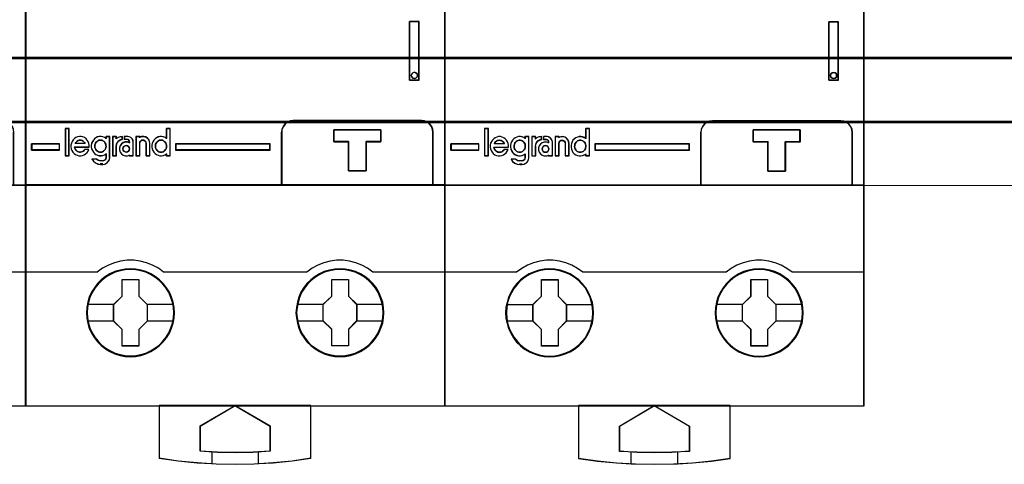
# Model space of a CAD drawing. Header units: millimetres. Extents: x -1290 to 1795, y -4192 to -1311.
# Tile 860 of 1056: x 1479.33 to 1496.24, y -2323.53 to -2315.89. Entities that reach past the tile are written whole.
import ezdxf

# ---------------------------------------------------------------- set-up
doc = ezdxf.new("R2010")
doc.units = ezdxf.units.MM
doc.layers.add('30', color=7, linetype='Continuous')
doc.layers.add('45', color=7, linetype='Continuous')
doc.layers.add('Aparatura', color=7, linetype='Continuous', lineweight=13)

# ---------------------------------------------------------------- blocks, each defined once
blk = doc.blocks.new('*U315')
at = {"layer": '45', "color": 7}
for points in [[(189.632024, -683.413361), (153.610873, -683.413361), (153.610873, -766.375576), (189.632024, -766.375576), (189.632024, -683.413361)], [(186.590278, -733.369161), (186.590278, -738.398317), (187.426355, -738.398317), (187.426355, -733.369161), (186.590278, -733.369161)], [(187.248915, -737.852154), (187.272388, -737.98648), (187.248915, -738.114966), (187.143287, -738.21425), (187.014185, -738.249292), (186.885083, -738.21425), (186.779455, -738.114966), (186.744245, -737.98648), (186.779455, -737.852154), (186.885083, -737.752869), (187.014185, -737.717828), (187.143287, -737.752869), (187.248915, -737.852154)], [(187.627225, -741.867195), (176.603543, -741.867195), (176.344227, -741.900376), (176.106981, -741.999918), (175.897321, -742.160291), (175.742835, -742.370434), (175.626971, -742.608228), (175.604901, -742.868143), (175.604901, -747.397292), (188.625867, -747.397292), (188.625867, -742.868143), (188.592763, -742.608228), (188.498968, -742.370434), (188.333447, -742.160291), (188.129305, -741.999918), (187.886541, -741.900376), (187.627225, -741.867195)], [(184.133965, -742.664391), (184.133965, -743.674527), (182.869074, -743.674527), (182.869074, -746.194316), (181.360081, -746.194316), (181.360081, -743.674527), (180.089642, -743.674527), (180.089642, -742.664391), (184.133965, -742.664391)], [(182.869074, -746.194316), (182.869074, -743.674527), (184.133965, -743.674527), (184.133965, -742.664391), (180.089642, -742.664391), (180.089642, -743.674527), (181.360081, -743.674527), (181.360081, -746.194316), (182.869074, -746.194316)], [(182.86427, -746.178157), (182.86427, -743.681438), (184.119642, -743.681438), (184.119642, -742.68055), (180.105755, -742.68055), (180.105755, -743.681438), (181.366633, -743.681438), (181.366633, -746.178157), (182.86427, -746.178157)], [(156.545201, -744.397035), (156.545201, -743.863776), (154.139017, -743.863776), (154.139017, -744.397035), (156.545201, -744.397035)], [(166.506517, -743.863776), (166.506517, -744.397035), (174.629179, -744.397035), (174.629179, -743.863776), (166.506517, -743.863776)], [(166.395518, -758.37662), (166.367884, -757.923945), (166.296035, -757.47127), (166.141285, -757.035156), (165.969954, -756.621124), (165.732302, -756.223653), (165.450435, -755.875866), (165.124354, -755.55016), (164.759585, -755.274139), (164.38929, -755.02572), (163.9582, -754.843545), (163.52711, -754.711055), (163.073912, -754.628249), (162.626242, -754.606167), (162.167517, -754.628249), (161.7309, -754.711055), (161.28323, -754.843545), (160.86872, -755.02572), (160.476317, -755.274139), (160.117076, -755.55016), (159.785468, -755.875866), (159.525708, -756.223653), (159.282529, -756.621124), (159.078038, -757.035156), (158.961975, -757.47127), (158.873546, -757.923945), (158.840385, -758.37662), (158.873546, -758.834816), (158.961975, -759.27093), (159.078038, -759.707044), (159.282529, -760.126596), (159.525708, -760.518547), (159.785468, -760.882895), (160.117076, -761.20308), (160.476317, -761.484622), (160.86872, -761.71648), (161.28323, -761.904174), (161.7309, -762.042185), (162.167517, -762.130512), (162.626242, -762.152594), (163.073912, -762.130512), (163.52711, -762.042185), (163.9582, -761.904174), (164.38929, -761.71648), (164.759585, -761.484622), (165.124354, -761.20308), (165.450435, -760.882895), (165.732302, -760.518547), (165.969954, -760.126596), (166.141285, -759.707044), (166.296035, -759.27093), (166.367884, -758.834816), (166.395518, -758.37662)], [(166.395518, -758.37662), (166.367884, -757.923945), (166.296035, -757.47127), (166.141285, -757.035156), (165.969954, -756.621124), (165.732302, -756.223653), (165.450435, -755.875866), (165.124354, -755.55016), (164.759585, -755.274139), (164.38929, -755.02572), (163.9582, -754.843545), (163.52711, -754.711055), (163.073912, -754.628249), (162.626242, -754.606167), (162.167517, -754.628249), (161.7309, -754.711055), (161.28323, -754.843545), (160.86872, -755.02572), (160.476317, -755.274139), (160.117076, -755.55016), (159.785468, -755.875866), (159.525708, -756.223653), (159.282529, -756.621124), (159.078038, -757.035156), (158.961975, -757.47127), (158.873546, -757.923945), (158.840385, -758.37662), (158.873546, -758.834816), (158.961975, -759.27093), (159.078038, -759.707044), (159.282529, -760.126596), (159.525708, -760.518547), (159.785468, -760.882895), (160.117076, -761.20308), (160.476317, -761.484622), (160.86872, -761.71648), (161.28323, -761.904174), (161.7309, -762.042185), (162.167517, -762.130512), (162.626242, -762.152594), (163.073912, -762.130512), (163.52711, -762.042185), (163.9582, -761.904174), (164.38929, -761.71648), (164.759585, -761.484622), (165.124354, -761.20308), (165.450435, -760.882895), (165.732302, -760.518547), (165.969954, -760.126596), (166.141285, -759.707044), (166.296035, -759.27093), (166.367884, -758.834816), (166.395518, -758.37662)], [(166.381195, -758.376631), (166.353666, -757.925679), (166.28209, -757.474727), (166.127926, -757.040273), (165.957245, -756.627817), (165.720494, -756.231859), (165.439696, -755.885396), (165.114851, -755.560931), (164.751466, -755.28596), (164.382574, -755.038486), (163.953118, -754.857006), (163.523663, -754.72502), (163.072183, -754.642529), (162.62621, -754.620531), (162.169225, -754.642529), (161.734264, -754.72502), (161.28829, -754.857006), (160.875352, -755.038486), (160.484437, -755.28596), (160.126558, -755.560931), (159.796207, -755.885396), (159.537432, -756.231859), (159.295175, -756.627817), (159.091459, -757.040273), (158.975837, -757.474727), (158.887743, -757.925679), (158.854708, -758.376631), (158.887743, -758.833082), (158.975837, -759.267536), (159.091459, -759.701989), (159.295175, -760.119945), (159.537432, -760.510403), (159.796207, -760.873365), (160.126558, -761.192331), (160.484437, -761.472801), (160.875352, -761.703776), (161.28829, -761.890756), (161.734264, -762.028242), (162.169225, -762.116232), (162.62621, -762.13823), (163.072183, -762.116232), (163.523663, -762.028242), (163.953118, -761.890756), (164.382574, -761.703776), (164.751466, -761.472801), (165.114851, -761.192331), (165.439696, -760.873365), (165.720494, -760.510403), (165.957245, -760.119945), (166.127926, -759.701989), (166.28209, -759.267536), (166.353666, -758.833082), (166.381195, -758.376631)], [(184.393561, -758.370335), (184.371448, -757.917552), (184.299581, -757.464769), (184.144791, -757.028552), (183.962359, -756.614421), (183.735702, -756.216856), (183.453763, -755.868986), (183.127598, -755.543203), (182.757207, -755.267116), (182.392344, -755.018637), (181.961143, -754.83642), (181.529942, -754.703898), (181.076627, -754.621072), (180.617785, -754.598985), (180.169999, -754.621072), (179.722213, -754.703898), (179.274427, -754.83642), (178.85981, -755.018637), (178.478363, -755.267116), (178.119029, -755.543203), (177.787335, -755.868986), (177.516452, -756.216856), (177.273211, -756.614421), (177.079723, -757.028552), (176.96363, -757.464769), (176.875179, -757.917552), (176.842009, -758.370335), (176.875179, -758.823118), (176.96363, -759.264858), (177.079723, -759.701075), (177.273211, -760.120728), (177.516452, -760.512771), (177.787335, -760.877206), (178.119029, -761.197467), (178.478363, -761.479076), (178.85981, -761.71099), (179.274427, -761.898729), (179.722213, -762.036772), (180.169999, -762.12512), (180.617785, -762.147207), (181.076627, -762.12512), (181.529942, -762.036772), (181.961143, -761.898729), (182.392344, -761.71099), (182.757207, -761.479076), (183.127598, -761.197467), (183.453763, -760.877206), (183.735702, -760.512771), (183.962359, -760.120728), (184.144791, -759.701075), (184.299581, -759.264858), (184.371448, -758.823118), (184.393561, -758.370335)], [(184.393561, -758.370335), (184.371448, -757.917552), (184.299581, -757.464769), (184.144791, -757.028552), (183.962359, -756.614421), (183.735702, -756.216856), (183.453763, -755.868986), (183.127598, -755.543203), (182.757207, -755.267116), (182.392344, -755.018637), (181.961143, -754.83642), (181.529942, -754.703898), (181.076627, -754.621072), (180.617785, -754.598985), (180.169999, -754.621072), (179.722213, -754.703898), (179.274427, -754.83642), (178.85981, -755.018637), (178.478363, -755.267116), (178.119029, -755.543203), (177.787335, -755.868986), (177.516452, -756.216856), (177.273211, -756.614421), (177.079723, -757.028552), (176.96363, -757.464769), (176.875179, -757.917552), (176.842009, -758.370335), (176.875179, -758.823118), (176.96363, -759.264858), (177.079723, -759.701075), (177.273211, -760.120728), (177.516452, -760.512771), (177.787335, -760.877206), (178.119029, -761.197467), (178.478363, -761.479076), (178.85981, -761.71099), (179.274427, -761.898729), (179.722213, -762.036772), (180.169999, -762.12512), (180.617785, -762.147207), (181.076627, -762.12512), (181.529942, -762.036772), (181.961143, -761.898729), (182.392344, -761.71099), (182.757207, -761.479076), (183.127598, -761.197467), (183.453763, -760.877206), (183.735702, -760.512771), (183.962359, -760.120728), (184.144791, -759.701075), (184.299581, -759.264858), (184.371448, -758.823118), (184.393561, -758.370335)], [(184.377448, -758.371244), (184.355429, -757.920292), (184.283869, -757.46934), (184.12974, -757.034887), (183.948087, -756.622431), (183.722397, -756.226473), (183.441661, -755.88001), (183.116887, -755.555544), (182.748077, -755.280573), (182.384772, -755.0331), (181.95541, -754.851619), (181.526049, -754.719633), (181.074669, -754.637142), (180.617785, -754.615144), (180.17191, -754.637142), (179.726035, -754.719633), (179.28016, -754.851619), (178.867312, -755.0331), (178.487493, -755.280573), (178.129692, -755.555544), (177.799414, -755.88001), (177.529687, -756.226473), (177.287483, -756.622431), (177.094821, -757.034887), (176.979224, -757.46934), (176.89115, -757.920292), (176.858122, -758.371244), (176.89115, -758.822196), (176.979224, -759.262149), (177.094821, -759.696603), (177.287483, -760.114558), (177.529687, -760.505017), (177.799414, -760.867978), (178.129692, -761.186944), (178.487493, -761.467414), (178.867312, -761.69839), (179.28016, -761.88537), (179.726035, -762.022855), (180.17191, -762.110846), (180.617785, -762.132843), (181.074669, -762.110846), (181.526049, -762.022855), (181.95541, -761.88537), (182.384772, -761.69839), (182.748077, -761.467414), (183.116887, -761.186944), (183.441661, -760.867978), (183.722397, -760.505017), (183.948087, -760.114558), (184.12974, -759.696603), (184.283869, -759.262149), (184.355429, -758.822196), (184.377448, -758.371244)], [(161.91331, -755.512887), (163.355409, -755.512887), (163.355409, -756.944823), (164.068107, -757.658026), (164.068107, -759.089962), (163.355409, -759.814222), (163.355409, -761.2351), (161.91331, -761.2351), (161.91331, -759.814222), (161.183909, -759.089962), (161.183909, -757.658026), (161.91331, -756.944823), (161.91331, -755.512887)], [(161.91331, -755.512887), (163.355409, -755.512887), (163.355409, -755.512887), (163.355409, -756.944823), (163.355409, -756.944823), (164.068107, -757.658026), (164.068107, -757.658026), (164.068107, -759.089962), (164.068107, -759.089962), (163.355409, -759.814222), (163.355409, -759.814222), (163.355409, -761.2351), (163.355409, -761.2351), (161.91331, -761.2351), (161.91331, -761.2351), (161.91331, -759.814222), (161.91331, -759.814222), (161.183909, -759.089962), (161.183909, -759.089962), (161.183909, -757.658026), (161.183909, -757.658026), (161.91331, -756.944823), (161.91331, -756.944823), (161.91331, -755.512887), (161.91331, -755.512887)], [(161.921273, -755.527251), (163.34726, -755.527251), (163.34726, -756.951548), (164.051994, -757.660947), (164.051994, -759.085245), (163.34726, -759.805642), (163.34726, -761.218941), (161.921273, -761.218941), (161.921273, -759.805642), (161.200021, -759.085245), (161.200021, -757.660947), (161.921273, -756.951548), (161.921273, -755.527251)], [(179.911094, -755.507501), (181.346734, -755.507501), (181.346734, -756.939436), (182.058989, -757.65264), (182.058989, -759.084575), (181.346734, -759.808836), (181.346734, -761.229714), (179.911094, -761.229714), (179.911094, -759.808836), (179.176581, -759.084575), (179.176581, -757.65264), (179.911094, -756.939436), (179.911094, -755.507501)], [(179.911094, -755.507501), (181.346734, -755.507501), (181.346734, -755.507501), (181.346734, -756.939436), (181.346734, -756.939436), (182.058989, -757.65264), (182.058989, -757.65264), (182.058989, -759.084575), (182.058989, -759.084575), (181.346734, -759.808836), (181.346734, -759.808836), (181.346734, -761.229714), (181.346734, -761.229714), (179.911094, -761.229714), (179.911094, -761.229714), (179.911094, -759.808836), (179.911094, -759.808836), (179.176581, -759.084575), (179.176581, -759.084575), (179.176581, -757.65264), (179.176581, -757.65264), (179.911094, -756.939436), (179.911094, -756.939436), (179.911094, -755.507501), (179.911094, -755.507501)], [(179.918117, -755.521865), (181.33949, -755.521865), (181.33949, -756.946162), (182.044667, -757.655561), (182.044667, -759.079858), (181.33949, -759.800256), (181.33949, -761.213555), (179.918117, -761.213555), (179.918117, -759.800256), (179.190903, -759.079858), (179.190903, -757.655561), (179.918117, -756.946162), (179.918117, -755.521865)], [(178.131037, -766.343257), (171.614214, -766.343257), (165.10291, -766.343257), (165.10291, -770.879746), (166.730736, -771.101039), (168.353044, -771.255943), (169.616678, -771.333395), (169.986388, -771.355525), (171.614214, -771.383186), (173.258594, -771.355525), (173.622786, -771.333395), (174.880902, -771.255943), (176.514247, -771.101039), (178.131037, -770.879746), (178.131037, -766.343257)], [(171.613148, -766.343257), (174.629179, -768.094478), (174.629179, -770.272419), (173.129465, -770.350005), (171.613148, -770.377714), (170.113433, -770.350005), (168.613719, -770.272419), (168.613719, -768.094478), (171.613148, -766.343257)]]:
    blk.add_lwpolyline(points, close=True, dxfattribs=at)
at = {"layer": '45', "color": 139}
for points in [[(189.632024, -683.413361), (153.610873, -683.413361), (153.610873, -766.375576), (189.632024, -766.375576), (189.632024, -683.413361)], [(187.272388, -737.98648), (187.248915, -737.852154), (187.143287, -737.752869), (187.014185, -737.717828), (186.885083, -737.752869), (186.779455, -737.852154), (186.744245, -737.98648), (186.779455, -738.114966), (186.885083, -738.21425), (187.014185, -738.249292), (187.143287, -738.21425), (187.248915, -738.114966), (187.272388, -737.98648)], [(157.343682, -742.553071), (157.033957, -742.553071), (157.033957, -744.874634), (157.343682, -744.874634), (157.343682, -742.553071)], [(160.05048, -744.583765), (160.1415, -744.578085), (160.23252, -744.555361), (160.306474, -744.504234), (160.380428, -744.436065), (160.443004, -744.362214), (160.494203, -744.282683), (160.516958, -744.186109), (160.534024, -744.083855), (160.522647, -743.987281), (160.511269, -743.896389), (160.465759, -743.805496), (160.41456, -743.725965), (160.357673, -743.652114), (160.266653, -743.600987), (160.192699, -743.561222), (160.09599, -743.544179), (160.00497, -743.544179), (159.91395, -743.561222), (159.828618, -743.600987), (159.754665, -743.652114), (159.6864, -743.725965), (159.629512, -743.805496), (159.59538, -743.896389), (159.572625, -743.987281), (159.572625, -744.083855), (159.578313, -744.186109), (159.612446, -744.282683), (159.652267, -744.362214), (159.720532, -744.436065), (159.794486, -744.504234), (159.874129, -744.555361), (159.965149, -744.578085), (160.05048, -744.583765)], [(162.544549, -744.297385), (162.526996, -744.192185), (162.468488, -744.098673), (162.374875, -744.028539), (162.263709, -744.011005), (162.158394, -744.028539), (162.064781, -744.098673), (162.000422, -744.192185), (161.977018, -744.297385), (162.000422, -744.408431), (162.064781, -744.501943), (162.158394, -744.560387), (162.263709, -744.583765), (162.374875, -744.560387), (162.468488, -744.501943), (162.526996, -744.408431), (162.544549, -744.297385)], [(165.251665, -744.583765), (165.336996, -744.578085), (165.428016, -744.555361), (165.513347, -744.504234), (165.575924, -744.436065), (165.6385, -744.362214), (165.689699, -744.282683), (165.712454, -744.186109), (165.72952, -744.083855), (165.72952, -743.987281), (165.695388, -743.896389), (165.672633, -743.805496), (165.610056, -743.725965), (165.536102, -743.652114), (165.467837, -743.600987), (165.393884, -743.561222), (165.302863, -743.544179), (165.200466, -743.544179), (165.109446, -743.561222), (165.024115, -743.600987), (164.950161, -743.652114), (164.893273, -743.725965), (164.830697, -743.805496), (164.790876, -743.896389), (164.773809, -743.987281), (164.768121, -744.083855), (164.773809, -744.186109), (164.813631, -744.282683), (164.859141, -744.362214), (164.916028, -744.436065), (164.984293, -744.504234), (165.075313, -744.555361), (165.160645, -744.578085), (165.251665, -744.583765)], [(166.347179, -758.376823), (166.314012, -757.92396), (166.225565, -757.482142), (166.103951, -757.056893), (165.916003, -756.648211), (165.689359, -756.267144), (165.401908, -755.913689), (165.092346, -755.593372), (164.733033, -755.317235), (164.34608, -755.085281), (163.942543, -754.903031), (163.511367, -754.770486), (163.074663, -754.687645), (162.626903, -754.660032), (162.179143, -754.687645), (161.736911, -754.770486), (161.305735, -754.903031), (160.902199, -755.085281), (160.515246, -755.317235), (160.16146, -755.593372), (159.851898, -755.913689), (159.575503, -756.267144), (159.337803, -756.648211), (159.149855, -757.056893), (159.017185, -757.482142), (158.939795, -757.92396), (158.906627, -758.376823), (158.939795, -758.818641), (159.017185, -759.260459), (159.149855, -759.685708), (159.337803, -760.099913), (159.575503, -760.48098), (159.851898, -760.828912), (160.16146, -761.14923), (160.515246, -761.425366), (160.902199, -761.65732), (161.305735, -761.83957), (161.736911, -761.972115), (162.179143, -762.054956), (162.626903, -762.08257), (163.074663, -762.054956), (163.511367, -761.972115), (163.942543, -761.83957), (164.34608, -761.65732), (164.733033, -761.425366), (165.092346, -761.14923), (165.401908, -760.828912), (165.689359, -760.48098), (165.916003, -760.099913), (166.103951, -759.685708), (166.225565, -759.260459), (166.314012, -758.818641), (166.347179, -758.376823)], [(184.33269, -758.376823), (184.30505, -757.92396), (184.216602, -757.482142), (184.083929, -757.056893), (183.901505, -756.648211), (183.669328, -756.267144), (183.392927, -755.913689), (183.077831, -755.593372), (182.718509, -755.317235), (182.337076, -755.085281), (181.928003, -754.903031), (181.507874, -754.770486), (181.065633, -754.687645), (180.617864, -754.660032), (180.170094, -754.687645), (179.722325, -754.770486), (179.302196, -754.903031), (178.893123, -755.085281), (178.51169, -755.317235), (178.157897, -755.593372), (177.831744, -755.913689), (177.566399, -756.267144), (177.328694, -756.648211), (177.140742, -757.056893), (177.019125, -757.482142), (176.930677, -757.92396), (176.897509, -758.376823), (176.930677, -758.818641), (177.019125, -759.260459), (177.140742, -759.685708), (177.328694, -760.099913), (177.566399, -760.48098), (177.831744, -760.828912), (178.157897, -761.14923), (178.51169, -761.425366), (178.893123, -761.65732), (179.302196, -761.83957), (179.722325, -761.972115), (180.170094, -762.054956), (180.617864, -762.08257), (181.065633, -762.054956), (181.507874, -761.972115), (181.928003, -761.83957), (182.337076, -761.65732), (182.718509, -761.425366), (183.077831, -761.14923), (183.392927, -760.828912), (183.669328, -760.48098), (183.901505, -760.099913), (184.083929, -759.685708), (184.216602, -759.260459), (184.30505, -758.818641), (184.33269, -758.376823)]]:
    blk.add_lwpolyline(points, close=True, dxfattribs=at)
at = {"layer": '45', "color": 59}
for points in [[(189.617702, -683.427724), (153.626986, -683.427724), (153.626986, -766.359417), (189.617702, -766.359417), (189.617702, -683.427724)], [(186.590278, -733.369161), (186.590278, -738.398317), (187.426355, -738.398317), (187.426355, -733.369161), (186.590278, -733.369161)], [(187.248915, -737.852154), (187.272388, -737.98648), (187.248915, -738.114966), (187.143287, -738.21425), (187.014185, -738.249292), (186.885083, -738.21425), (186.779455, -738.114966), (186.744245, -737.98648), (186.779455, -737.852154), (186.885083, -737.752869), (187.014185, -737.717828), (187.143287, -737.752869), (187.248915, -737.852154)], [(187.627225, -741.867195), (176.603543, -741.867195), (176.344227, -741.900376), (176.106981, -741.999918), (175.897321, -742.160291), (175.742835, -742.370434), (175.626971, -742.608228), (175.604901, -742.868143), (175.604901, -747.397292), (188.625867, -747.397292), (188.625867, -742.868143), (188.592763, -742.608228), (188.498968, -742.370434), (188.333447, -742.160291), (188.129305, -741.999918), (187.886541, -741.900376), (187.627225, -741.867195)], [(187.613447, -741.883355), (176.615531, -741.883355), (176.356822, -741.916352), (176.12013, -742.015345), (175.91096, -742.174832), (175.756835, -742.383816), (175.641242, -742.620298), (175.619224, -742.878777), (175.619224, -747.382928), (188.609754, -747.382928), (188.609754, -742.878777), (188.576727, -742.620298), (188.483152, -742.383816), (188.318018, -742.174832), (188.114353, -742.015345), (187.872156, -741.916352), (187.613447, -741.883355)], [(157.359794, -742.538707), (157.017844, -742.538707), (157.017844, -744.890793), (157.359794, -744.890793), (157.359794, -742.538707)], [(158.165615, -744.554459), (158.092562, -744.520826), (158.01389, -744.46477), (157.952077, -744.403109), (157.890263, -744.319026), (157.856546, -744.240548), (157.834069, -744.145253), (159.09282, -744.145253), (159.09282, -743.982692), (159.064723, -743.825736), (159.002909, -743.674385), (158.918618, -743.545457), (158.811849, -743.422135), (158.688221, -743.332446), (158.536497, -743.270784), (158.390392, -743.237151), (158.238667, -743.237151), (158.092562, -743.270784), (157.940838, -743.32684), (157.81721, -743.416529), (157.710441, -743.528641), (157.620531, -743.657569), (157.553098, -743.808919), (157.519381, -743.965875), (157.513762, -744.128436), (157.541859, -744.285392), (157.603672, -744.431137), (157.682344, -744.571276), (157.783494, -744.688993), (157.907121, -744.789893), (158.058846, -744.851554), (158.199331, -744.885188), (158.356675, -744.890793), (158.514019, -744.868371), (158.654505, -744.812316), (158.778132, -744.722626), (158.90176, -744.621726), (158.986051, -744.487193), (159.047865, -744.347053), (158.710699, -744.347053), (158.654505, -744.41432), (158.587072, -744.481587), (158.514019, -744.532037), (158.429728, -744.560065), (158.339817, -744.576882), (158.249906, -744.576882), (158.165615, -744.554459)], [(159.354601, -744.440403), (159.438892, -744.579668), (159.545661, -744.69108), (159.65805, -744.78021), (159.809774, -744.841487), (159.95026, -744.87491), (160.107604, -744.880481), (160.24809, -744.858198), (160.394195, -744.802492), (160.529061, -744.724504), (160.529061, -745.042029), (160.506583, -745.14787), (160.444769, -745.237), (160.354859, -745.292706), (160.24809, -745.314988), (160.05141, -745.314988), (159.860349, -745.281565), (159.703005, -745.181294), (159.309646, -745.181294), (159.444512, -745.365124), (159.618714, -745.50996), (159.826633, -745.59909), (160.05141, -745.626943), (160.24809, -745.626943), (160.427911, -745.60466), (160.596494, -745.51553), (160.725741, -745.387406), (160.821271, -745.225859), (160.843749, -745.042029), (160.843749, -743.237151), (160.529061, -743.237151), (160.529061, -743.398699), (160.394195, -743.32071), (160.24809, -743.265004), (160.107604, -743.237151), (159.95026, -743.237151), (159.809774, -743.276145), (159.65805, -743.342993), (159.545661, -743.432122), (159.438892, -743.543535), (159.354601, -743.677229), (159.287168, -743.822065), (159.26469, -743.983613), (159.26469, -744.13959), (159.287168, -744.295567), (159.354601, -744.440403)], [(161.085441, -743.237151), (161.085441, -744.890793), (161.405597, -744.890793), (161.405597, -744.061169), (161.428466, -743.893002), (161.508505, -743.736047), (161.622846, -743.607119), (161.777207, -743.523035), (161.943002, -743.472585), (161.943002, -743.237151), (161.742905, -743.253968), (161.565676, -743.310023), (161.405597, -743.416529), (161.405597, -743.237151), (161.085441, -743.237151)], [(161.101554, -743.251515), (161.101554, -744.874634), (161.410348, -744.874634), (161.410348, -744.060323), (161.432404, -743.89526), (161.509603, -743.741202), (161.619886, -743.614653), (161.768769, -743.532122), (161.92868, -743.482603), (161.92868, -743.251515), (161.735684, -743.268021), (161.564745, -743.323042), (161.410348, -743.427582), (161.410348, -743.251515), (161.101554, -743.251515)], [(161.736709, -744.027536), (161.674455, -744.206914), (161.674455, -744.391898), (161.736709, -744.571276), (161.844238, -744.722626), (161.991383, -744.829132), (162.166826, -744.885188), (162.370565, -744.885188), (162.534689, -744.829132), (162.534689, -744.890793), (162.868596, -744.890793), (162.868596, -743.708019), (162.845958, -743.562274), (162.766726, -743.433346), (162.659197, -743.32684), (162.52903, -743.265179), (162.387544, -743.237151), (162.110232, -743.237151), (162.110232, -743.472585), (162.302652, -743.472585), (162.42716, -743.506218), (162.512051, -743.595907), (162.534689, -743.708019), (162.534689, -743.780891), (162.370565, -743.713624), (162.166826, -743.713624), (161.991383, -743.76968), (161.844238, -743.881791), (161.736709, -744.027536)], [(163.094175, -743.237151), (163.094175, -744.890793), (163.422344, -744.890793), (163.422344, -743.825736), (163.444976, -743.724835), (163.495899, -743.635146), (163.586428, -743.56788), (163.693931, -743.551063), (163.795776, -743.56788), (163.897622, -743.635146), (163.954203, -743.724835), (163.971177, -743.825736), (163.971177, -744.890793), (164.293687, -744.890793), (164.293687, -743.825736), (164.271055, -743.657569), (164.1975, -743.495007), (164.07868, -743.366079), (163.937228, -743.27639), (163.761828, -743.237151), (163.586428, -743.248362), (163.422344, -743.304418), (163.422344, -743.237151), (163.094175, -743.237151)], [(163.110288, -743.251515), (163.110288, -744.874634), (163.42964, -744.874634), (163.42964, -743.829235), (163.451664, -743.730198), (163.501219, -743.642164), (163.589316, -743.576139), (163.693931, -743.559632), (163.79304, -743.576139), (163.89215, -743.642164), (163.94721, -743.730198), (163.963728, -743.829235), (163.963728, -744.874634), (164.277574, -744.874634), (164.277574, -743.829235), (164.25555, -743.664172), (164.183971, -743.504611), (164.068344, -743.378063), (163.930692, -743.29003), (163.760004, -743.251515), (163.589316, -743.262519), (163.42964, -743.31754), (163.42964, -743.251515), (163.110288, -743.251515)], [(164.493659, -744.305559), (164.549862, -744.450474), (164.622926, -744.589816), (164.740953, -744.701289), (164.864599, -744.790467), (165.005107, -744.851778), (165.151235, -744.88522), (165.302984, -744.890793), (165.449112, -744.868499), (165.60086, -744.812762), (165.724507, -744.734731), (165.724507, -744.890793), (166.039245, -744.890793), (166.039245, -742.538707), (165.724507, -742.538707), (165.724507, -743.408199), (165.60086, -743.330167), (165.449112, -743.274431), (165.302984, -743.246562), (165.151235, -743.246562), (165.005107, -743.285578), (164.864599, -743.352462), (164.740953, -743.441641), (164.622926, -743.553114), (164.549862, -743.686882), (164.493659, -743.831797), (164.465557, -743.993433), (164.465557, -744.149496), (164.493659, -744.305559)], [(184.133965, -742.664391), (184.133965, -743.674527), (182.869074, -743.674527), (182.869074, -746.194316), (181.360081, -746.194316), (181.360081, -743.674527), (180.089642, -743.674527), (180.089642, -742.664391), (184.133965, -742.664391)], [(182.869074, -746.194316), (182.869074, -743.674527), (184.133965, -743.674527), (184.133965, -742.664391), (180.089642, -742.664391), (180.089642, -743.674527), (181.360081, -743.674527), (181.360081, -746.194316), (182.869074, -746.194316)], [(182.86427, -746.178157), (182.86427, -743.681438), (184.119642, -743.681438), (184.119642, -742.68055), (180.105755, -742.68055), (180.105755, -743.681438), (181.366633, -743.681438), (181.366633, -746.178157), (182.86427, -746.178157)], [(156.529088, -744.380875), (156.529088, -743.878139), (154.155129, -743.878139), (154.155129, -744.380875), (156.529088, -744.380875)], [(158.683303, -743.759637), (158.734757, -743.845821), (157.877196, -743.845821), (157.928649, -743.759637), (157.98582, -743.685766), (158.054425, -743.624206), (158.128747, -743.581115), (158.214503, -743.556491), (158.305976, -743.544179), (158.391732, -743.556491), (158.483206, -743.581115), (158.557528, -743.624206), (158.626132, -743.685766), (158.683303, -743.759637)], [(158.734757, -743.845821), (157.877196, -743.845821), (157.928649, -743.759637), (157.98582, -743.685766), (158.054425, -743.624206), (158.128747, -743.581115), (158.214503, -743.556491), (158.305976, -743.544179), (158.391732, -743.556491), (158.483206, -743.581115), (158.557528, -743.624206), (158.626132, -743.685766), (158.683303, -743.759637), (158.734757, -743.845821)], [(160.357673, -743.652114), (160.41456, -743.725965), (160.465759, -743.805496), (160.511269, -743.896389), (160.522647, -743.987281), (160.534024, -744.083855), (160.516958, -744.186109), (160.494203, -744.282683), (160.443004, -744.362214), (160.380428, -744.436065), (160.306474, -744.504234), (160.23252, -744.555361), (160.1415, -744.578085), (160.05048, -744.583765), (159.965149, -744.578085), (159.874129, -744.555361), (159.794486, -744.504234), (159.720532, -744.436065), (159.652267, -744.362214), (159.612446, -744.282683), (159.578313, -744.186109), (159.572625, -744.083855), (159.572625, -743.987281), (159.59538, -743.896389), (159.629512, -743.805496), (159.6864, -743.725965), (159.754665, -743.652114), (159.828618, -743.600987), (159.91395, -743.561222), (160.00497, -743.544179), (160.09599, -743.544179), (160.192699, -743.561222), (160.266653, -743.600987), (160.357673, -743.652114)], [(159.874129, -744.555361), (159.794486, -744.504234), (159.720532, -744.436065), (159.652267, -744.362214), (159.612446, -744.282683), (159.578313, -744.186109), (159.572625, -744.083855), (159.572625, -743.987281), (159.59538, -743.896389), (159.629512, -743.805496), (159.6864, -743.725965), (159.754665, -743.652114), (159.828618, -743.600987), (159.91395, -743.561222), (160.00497, -743.544179), (160.09599, -743.544179), (160.192699, -743.561222), (160.266653, -743.600987), (160.357673, -743.652114), (160.41456, -743.725965), (160.465759, -743.805496), (160.511269, -743.896389), (160.522647, -743.987281), (160.534024, -744.083855), (160.516958, -744.186109), (160.494203, -744.282683), (160.443004, -744.362214), (160.380428, -744.436065), (160.306474, -744.504234), (160.23252, -744.555361), (160.1415, -744.578085), (160.05048, -744.583765), (159.965149, -744.578085), (159.874129, -744.555361)], [(162.526996, -744.192185), (162.544549, -744.297385), (162.526996, -744.408431), (162.468488, -744.501943), (162.374875, -744.560387), (162.263709, -744.583765), (162.158394, -744.560387), (162.064781, -744.501943), (162.000422, -744.408431), (161.977018, -744.297385), (162.000422, -744.192185), (162.064781, -744.098673), (162.158394, -744.028539), (162.263709, -744.011005), (162.374875, -744.028539), (162.468488, -744.098673), (162.526996, -744.192185)], [(162.000422, -744.192185), (162.064781, -744.098673), (162.158394, -744.028539), (162.263709, -744.011005), (162.374875, -744.028539), (162.468488, -744.098673), (162.526996, -744.192185), (162.544549, -744.297385), (162.526996, -744.408431), (162.468488, -744.501943), (162.374875, -744.560387), (162.263709, -744.583765), (162.158394, -744.560387), (162.064781, -744.501943), (162.000422, -744.408431), (161.977018, -744.297385), (162.000422, -744.192185)], [(165.467837, -743.600987), (165.536102, -743.652114), (165.610056, -743.725965), (165.672633, -743.805496), (165.695388, -743.896389), (165.72952, -743.987281), (165.72952, -744.083855), (165.712454, -744.186109), (165.689699, -744.282683), (165.6385, -744.362214), (165.575924, -744.436065), (165.513347, -744.504234), (165.428016, -744.555361), (165.336996, -744.578085), (165.251665, -744.583765), (165.160645, -744.578085), (165.075313, -744.555361), (164.984293, -744.504234), (164.916028, -744.436065), (164.859141, -744.362214), (164.813631, -744.282683), (164.773809, -744.186109), (164.768121, -744.083855), (164.773809, -743.987281), (164.790876, -743.896389), (164.830697, -743.805496), (164.893273, -743.725965), (164.950161, -743.652114), (165.024115, -743.600987), (165.109446, -743.561222), (165.200466, -743.544179), (165.302863, -743.544179), (165.393884, -743.561222), (165.467837, -743.600987)], [(164.813631, -744.282683), (164.773809, -744.186109), (164.768121, -744.083855), (164.773809, -743.987281), (164.790876, -743.896389), (164.830697, -743.805496), (164.893273, -743.725965), (164.950161, -743.652114), (165.024115, -743.600987), (165.109446, -743.561222), (165.200466, -743.544179), (165.302863, -743.544179), (165.393884, -743.561222), (165.467837, -743.600987), (165.536102, -743.652114), (165.610056, -743.725965), (165.672633, -743.805496), (165.695388, -743.896389), (165.72952, -743.987281), (165.72952, -744.083855), (165.712454, -744.186109), (165.689699, -744.282683), (165.6385, -744.362214), (165.575924, -744.436065), (165.513347, -744.504234), (165.428016, -744.555361), (165.336996, -744.578085), (165.251665, -744.583765), (165.160645, -744.578085), (165.075313, -744.555361), (164.984293, -744.504234), (164.916028, -744.436065), (164.859141, -744.362214), (164.813631, -744.282683)], [(178.131037, -766.343257), (171.614214, -766.343257), (165.10291, -766.343257), (165.10291, -770.879746), (166.730736, -771.101039), (168.353044, -771.255943), (169.616678, -771.333395), (169.986388, -771.355525), (171.614214, -771.383186), (173.258594, -771.355525), (173.622786, -771.333395), (174.880902, -771.255943), (176.514247, -771.101039), (178.131037, -770.879746), (178.131037, -766.343257)], [(171.613148, -766.343257), (174.629179, -768.094478), (174.629179, -770.272419), (173.129465, -770.350005), (171.613148, -770.377714), (170.113433, -770.350005), (168.613719, -770.272419), (168.613719, -768.094478), (171.613148, -766.343257)]]:
    blk.add_lwpolyline(points, close=True, dxfattribs=at)
at = {"layer": '45', "color": 139}
for points in [[(186.590278, -738.398317), (186.590278, -733.369161)], [(186.590278, -733.369161), (187.426355, -733.369161)], [(187.392339, -738.398317), (187.392339, -733.369161)], [(186.590278, -738.365998), (187.426355, -738.365998)], [(176.632542, -741.867195), (176.365696, -741.9013), (176.121561, -742.003613), (175.905813, -742.16845), (175.746841, -742.384444), (175.627612, -742.628858), (175.604901, -742.896009)], [(176.600317, -741.867195), (187.628661, -741.867195)], [(188.625867, -742.896009), (188.591742, -742.628858), (188.495055, -742.384444), (188.324431, -742.16845), (188.113995, -742.003613), (187.863746, -741.9013), (187.596435, -741.867195)], [(157.017844, -742.538707), (157.017844, -744.890793)], [(157.017844, -742.538707), (157.359794, -742.538707)], [(157.325778, -742.538707), (157.325778, -744.890793)], [(159.09282, -744.145253), (159.09282, -743.982692), (159.064723, -743.825736), (159.002909, -743.674385), (158.918618, -743.545457), (158.811849, -743.422135), (158.688221, -743.332446), (158.536497, -743.270784), (158.390392, -743.237151), (158.238667, -743.237151), (158.092562, -743.270784), (157.940838, -743.32684), (157.81721, -743.416529), (157.710441, -743.528641), (157.620531, -743.657569), (157.553098, -743.808919), (157.519381, -743.965875), (157.513762, -744.128436), (157.541859, -744.285392), (157.603672, -744.431137), (157.682344, -744.571276), (157.783494, -744.688993), (157.907121, -744.789893), (158.058846, -744.851554), (158.199331, -744.885188), (158.356675, -744.890793), (158.514019, -744.868371), (158.654505, -744.812316), (158.778132, -744.722626), (158.90176, -744.621726), (158.986051, -744.487193), (159.047865, -744.347053)], [(160.534024, -743.399713), (160.398628, -743.321235), (160.25195, -743.265179), (160.110913, -743.237151), (159.952951, -743.237151), (159.811914, -743.27639), (159.659594, -743.343657), (159.546764, -743.433346), (159.439576, -743.545457), (159.354954, -743.679991), (159.287256, -743.825736), (159.26469, -743.988297), (159.26469, -744.145253), (159.287256, -744.302209), (159.354954, -744.447954), (159.439576, -744.588093), (159.546764, -744.700204), (159.659594, -744.789893), (159.811914, -744.851554), (159.952951, -744.885188), (160.110913, -744.890793), (160.25195, -744.868371), (160.398628, -744.812316), (160.534024, -744.733838)], [(160.501798, -743.237151), (160.501798, -743.429268)], [(160.501798, -743.237151), (160.843749, -743.237151)], [(160.809733, -743.237151), (160.809733, -745.050592)], [(161.085441, -743.237151), (161.085441, -744.890793)], [(161.085441, -743.237151), (161.427392, -743.237151)], [(161.943002, -743.237151), (161.738354, -743.256677), (161.557094, -743.321763), (161.393376, -743.445427)], [(161.393376, -743.237151), (161.393376, -743.445427)], [(161.910777, -743.237151), (161.910777, -743.499292)], [(162.09876, -743.237151), (162.09876, -743.499292)], [(162.401323, -743.237151), (162.09876, -743.237151)], [(162.868596, -743.73091), (162.845006, -743.57808), (162.76244, -743.442884), (162.650388, -743.3312), (162.514745, -743.266541), (162.367307, -743.237151)], [(163.094175, -743.237151), (163.094175, -744.890793)], [(163.094175, -743.237151), (163.446868, -743.237151)], [(164.293687, -743.845821), (164.270808, -743.671915), (164.196452, -743.503806), (164.076338, -743.370479), (163.933345, -743.277729), (163.756034, -743.237151), (163.578723, -743.248745), (163.412852, -743.306713)], [(163.412852, -743.237151), (163.412852, -743.335903)], [(165.72952, -743.399713), (165.605381, -743.321235), (165.453028, -743.265179), (165.306318, -743.237151), (165.153966, -743.237151), (165.007256, -743.27639), (164.866188, -743.343657), (164.742049, -743.433346), (164.623553, -743.545457), (164.550198, -743.679991), (164.493771, -743.825736), (164.465557, -743.988297), (164.465557, -744.145253), (164.493771, -744.302209), (164.550198, -744.447954), (164.623553, -744.588093), (164.742049, -744.700204), (164.866188, -744.789893), (165.007256, -744.851554), (165.153966, -744.885188), (165.306318, -744.890793), (165.453028, -744.868371), (165.605381, -744.812316), (165.72952, -744.733838)], [(165.697294, -742.538707), (165.697294, -743.429268)], [(165.697294, -742.538707), (166.039245, -742.538707)], [(166.005229, -742.538707), (166.005229, -744.890793)], [(175.604901, -747.397292), (175.604901, -742.861895)], [(180.089642, -742.664391), (184.133965, -742.664391)], [(180.089642, -742.664391), (180.089642, -743.698591)], [(184.101739, -742.664391), (184.101739, -743.698591)], [(188.593641, -747.397292), (188.593641, -742.861895)], [(154.139017, -743.863776), (156.545201, -743.863776)], [(154.139017, -744.397035), (154.139017, -743.863776)], [(156.511185, -743.863776), (156.511185, -744.397035)], [(157.827067, -744.127712), (159.09282, -744.127712)], [(157.827067, -744.127712), (157.849928, -744.228399), (157.884219, -744.311318), (157.947087, -744.400159), (158.009954, -744.46531), (158.089968, -744.524538), (158.164266, -744.560074), (158.249994, -744.583765), (158.341438, -744.583765), (158.432882, -744.565997), (158.518611, -744.536383), (158.592909, -744.483078), (158.661492, -744.412005), (158.718644, -744.340932)], [(158.734757, -743.845821), (158.683303, -743.759637), (158.626132, -743.685766), (158.557528, -743.624206), (158.483206, -743.581115), (158.391732, -743.556491), (158.305976, -743.544179), (158.214503, -743.556491), (158.128747, -743.581115), (158.054425, -743.624206), (157.98582, -743.685766), (157.928649, -743.759637), (157.877196, -743.845821)], [(157.877196, -743.813502), (158.734757, -743.813502)], [(161.085441, -744.890793), (161.427392, -744.890793), (161.427392, -744.04512)], [(161.943002, -743.466973), (161.773437, -743.519299), (161.615565, -743.606508), (161.498623, -743.740229), (161.416764, -743.90302), (161.393376, -744.077438)], [(162.544549, -743.771811), (162.378544, -743.703977), (162.172469, -743.703977), (161.995016, -743.760505), (161.846184, -743.873561), (161.737422, -744.020533), (161.674455, -744.201421), (161.674455, -744.387963), (161.737422, -744.568852), (161.846184, -744.721477), (161.995016, -744.828879), (162.172469, -744.885407), (162.378544, -744.885407), (162.544549, -744.828879)], [(162.09876, -743.466973), (162.318969, -743.466973)], [(162.544549, -743.73091), (162.519222, -743.605226), (162.424248, -743.504678), (162.284953, -743.466973)], [(162.510533, -743.698591), (162.510533, -743.802729)], [(162.83637, -743.698591), (162.83637, -744.890793)], [(163.980382, -743.845821), (163.962829, -743.735014), (163.904321, -743.636518), (163.799006, -743.562647), (163.693691, -743.544179), (163.582526, -743.562647), (163.488912, -743.636518), (163.436255, -743.735014), (163.412852, -743.845821)], [(163.412852, -743.813502), (163.412852, -744.890793)], [(163.948156, -743.813502), (163.948156, -744.890793)], [(164.261461, -743.813502), (164.261461, -744.890793)], [(166.506517, -743.863776), (174.629179, -743.863776)], [(166.506517, -743.863776), (166.506517, -744.397035)], [(174.596954, -744.397035), (174.596954, -743.863776)], [(180.089642, -743.664477), (181.38225, -743.664477)], [(181.350024, -743.664477), (181.350024, -746.194316)], [(182.846728, -743.664477), (184.133965, -743.664477)], [(182.846728, -743.664477), (182.846728, -746.194316)], [(154.139017, -744.362921), (156.545201, -744.362921)], [(157.017844, -744.858475), (157.359794, -744.858475)], [(158.686418, -744.325215), (159.048062, -744.325215)], [(160.501798, -744.704063), (160.501798, -745.050592)], [(162.510533, -744.797428), (162.510533, -744.890793)], [(162.510533, -744.858475), (162.868596, -744.858475)], [(163.094175, -744.858475), (163.446868, -744.858475)], [(163.948156, -744.858475), (164.293687, -744.858475)], [(165.697294, -744.704063), (165.697294, -744.890793)], [(165.697294, -744.858475), (166.039245, -744.858475)], [(166.506517, -744.362921), (174.629179, -744.362921)], [(159.307658, -745.15473), (159.445675, -745.349518), (159.623947, -745.502987), (159.836723, -745.597429), (160.066752, -745.626943)], [(159.307658, -745.15473), (159.726592, -745.15473)], [(159.692576, -745.15473), (159.861558, -745.278618), (160.066752, -745.319915)], [(160.034526, -745.287596), (160.260106, -745.287596)], [(160.260106, -745.594624), (160.034526, -745.594624)], [(160.22609, -745.626943), (160.412553, -745.603755), (160.587362, -745.511006), (160.721382, -745.377678), (160.820441, -745.209569), (160.843749, -745.018273)], [(160.22609, -745.319915), (160.343105, -745.295291), (160.441644, -745.233731), (160.509389, -745.135236), (160.534024, -745.018273)], [(181.350024, -746.161997), (182.878954, -746.161997)], [(153.610873, -747.364973), (189.632024, -747.364973)], [(165.471715, -754.886263), (165.023267, -754.550806), (164.519455, -754.283578), (164.00457, -754.078893), (163.456467, -753.93675), (162.902828, -753.862836), (162.349188, -753.862836), (161.784476, -753.93675), (161.247446, -754.078893), (160.727025, -754.283578), (160.228749, -754.550806), (159.780301, -754.886263)], [(183.457226, -754.886263), (182.997836, -754.550806), (182.510773, -754.283578), (181.9905, -754.078893), (181.442554, -753.93675), (180.889073, -753.862836), (180.335592, -753.862836), (179.787645, -753.93675), (179.239699, -754.078893), (178.713892, -754.283578), (178.221293, -754.550806), (177.772973, -754.886263)], [(153.610873, -754.852149), (159.814317, -754.852149)], [(165.439489, -754.852149), (171.6304, -754.852149)], [(171.598175, -754.852149), (177.805199, -754.852149)], [(183.425, -754.852149), (189.632024, -754.852149)], [(165.10291, -766.343257), (165.10291, -770.884041)], [(168.613719, -768.111811), (171.6304, -766.343257)], [(171.598175, -766.343257), (174.629179, -768.111811)], [(178.097021, -766.343257), (178.097021, -770.884041)], [(168.613719, -768.079492), (168.613719, -770.273576)], [(174.596954, -768.079492), (174.596954, -770.273576)], [(168.613719, -770.239462), (170.113433, -770.341332), (171.613148, -770.377714), (173.129465, -770.341332), (174.629179, -770.239462)], [(169.605553, -770.295122), (169.605553, -771.340094)], [(173.601538, -770.295122), (173.601538, -771.340094)], [(165.10291, -770.849927), (166.730736, -771.084326), (168.353044, -771.248406), (169.986388, -771.353886), (171.614214, -771.383186), (173.258594, -771.353886), (174.880902, -771.248406), (176.514247, -771.084326), (178.131037, -770.849927)]]:
    blk.add_lwpolyline(points, dxfattribs=at)
at = {"layer": '45', "color": 1}
for points in [[(156.545201, -744.397035), (156.545201, -743.863776), (154.139017, -743.863776), (154.139017, -744.397035), (156.545201, -744.397035)], [(166.506517, -743.863776), (166.506517, -744.397035), (174.629179, -744.397035), (174.629179, -743.863776), (166.506517, -743.863776)], [(166.52263, -743.878139), (166.52263, -744.380875), (174.614857, -744.380875), (174.614857, -743.878139), (166.52263, -743.878139)]]:
    blk.add_lwpolyline(points, close=True, dxfattribs=at)
at = {"layer": '45', "color": 7}
for points in [[(158.911998, -757.645924), (161.217925, -757.645924)], [(164.035881, -757.645924), (166.331066, -757.645924)], [(176.913622, -757.640538), (179.208807, -757.640538)], [(182.026763, -757.640538), (184.321948, -757.640538)], [(158.911998, -759.069745), (161.217925, -759.069745)], [(164.035881, -759.069745), (166.331066, -759.069745)], [(176.913622, -759.064358), (179.208807, -759.064358)], [(182.026763, -759.064358), (184.321948, -759.064358)]]:
    blk.add_lwpolyline(points, dxfattribs=at)
blk = doc.blocks.new('*U317')
at = {"layer": '30', "color": 7}
for points in [[(548.842747, -862.322745), (117.158256, -862.322745), (117.158256, -863.837653), (117.158256, -884.908643), (117.158256, -886.423551), (548.842747, -886.423551), (548.842747, -884.908643), (548.842747, -863.837653), (548.842747, -862.322745)], [(117.158256, -886.335572), (548.842747, -886.335572), (117.158256, -886.335572)], [(548.842747, -886.335572), (117.158256, -886.335572), (117.158256, -887.813418), (117.158256, -889.374916), (117.158256, -891.912351), (548.842747, -891.912351), (548.842747, -889.374916), (548.842747, -887.813418), (548.842747, -886.335572)], [(548.79978, -886.378663), (117.201224, -886.378663), (117.201224, -887.833671), (117.201224, -889.371038), (117.201224, -891.869259), (548.79978, -891.869259), (548.79978, -889.371038), (548.79978, -887.833671), (548.79978, -886.378663)], [(117.158256, -891.824372), (548.842747, -891.824372), (117.158256, -891.824372)]]:
    blk.add_lwpolyline(points, close=True, dxfattribs=at)

msp = doc.modelspace()

# ---------------------------------------------------------------- linework, layer by layer
at = {"layer": 'Aparatura', "color": 7, "lineweight": 13}
msp.add_lwpolyline([(1428.343, -2309.741), (1514.689, -2309.741), (1514.689, -2318.737), (1428.343, -2318.737), (1428.343, -2309.741)], close=True, dxfattribs=at)
msp.add_lwpolyline([(1428.343, -2318.736), (1514.689, -2318.736)], dxfattribs=at)

# ---------------------------------------------------------------- block references
at = {"layer": 'Aparatura', "color": 7, "lineweight": 13, "xscale": 0.2, "yscale": 0.2, "zscale": 0.2}
for name, p in [('*U315', (1441.506, -2169.25)), ('*U315', (1448.707, -2169.248)), ('*U315', (1455.908, -2169.25)), ('*U317', (1404.829, -2139.272))]:
    msp.add_blockref(name, p, dxfattribs=at)

doc.saveas('drawing.dxf')
